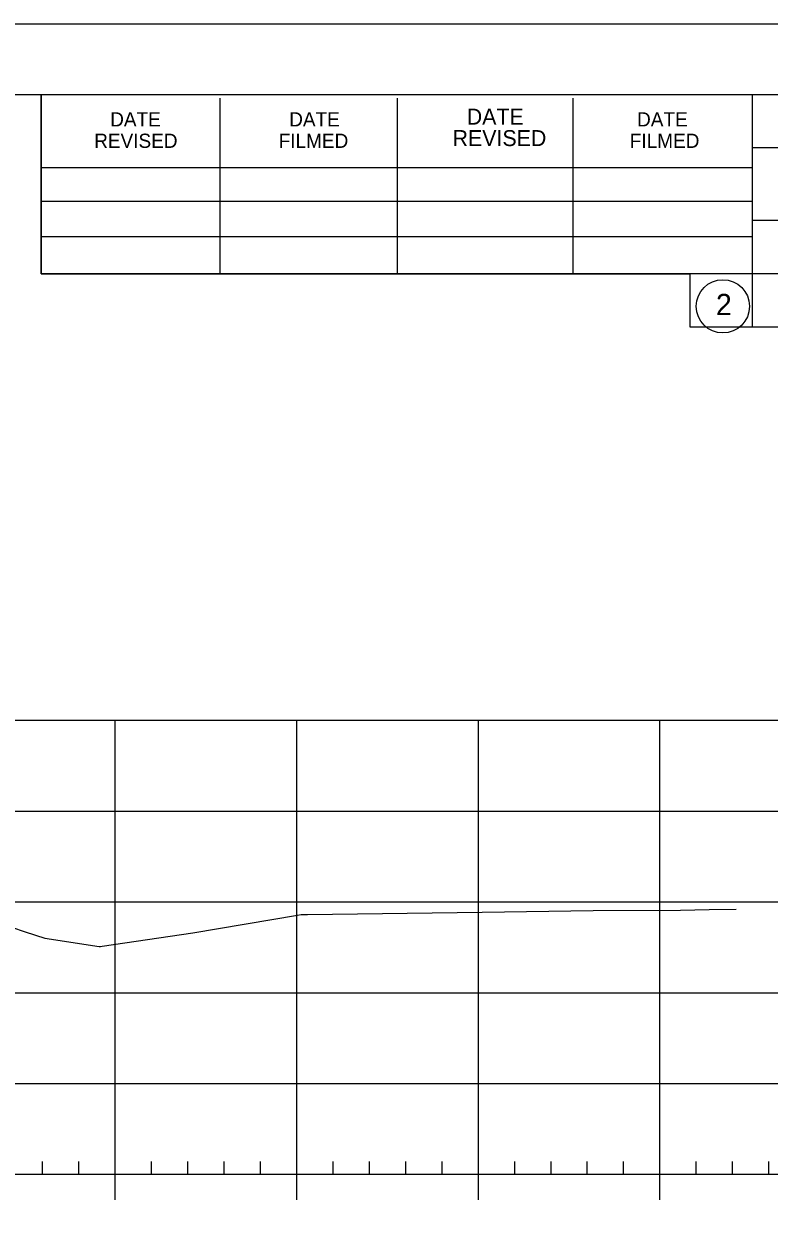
# Model space of a CAD drawing. Extents: x 1359801 to 1362404, y 372415 to 374228.
# Drawn here: x 1360662.5 to 1360703.5, y 373522.5 to 373588 of the extents above; entities that cross this region are included whole.
import ezdxf

# ---------------------------------------------------------------- set-up
doc = ezdxf.new("R2010")
doc.units = 0
for name, color, linetype in [('S_DRG_PT_SYM', 7, 'Continuous'), ('S_MAILBOX', 7, 'Continuous'), ('S_SHOULDER', 7, 'Continuous'), ('S_UTL_PT_SYM', 7, 'Continuous'), ('S_WATER_UTILITIES', 7, 'Continuous')]:
    doc.layers.add(name, color=color, linetype=linetype)

msp = doc.modelspace()

# ---------------------------------------------------------------- linework, layer by layer
at = {"layer": 'S_DRG_PT_SYM'}
msp.add_lwpolyline([(1360659.539, 373538.969), (1360662.568, 373537.949), (1360663.652, 373537.6), (1360666.643, 373537.149), (1360666.718, 373537.135), (1360666.808, 373537.152), (1360671.8, 373537.893), (1360677.561, 373538.868), (1360677.768, 373538.904), (1360678.109, 373538.908), (1360687.734, 373539.03), (1360693.856, 373539.118), (1360698.669, 373539.136), (1360700.235, 373539.175), (1360701.727, 373539.194)], dxfattribs=at)
at = {"layer": 'S_MAILBOX'}
for p, q in [((1360442.53, 373549.598), (1360732.53, 373549.598)), ((1360667.53, 373524.598), (1360667.53, 373549.598)), ((1360677.53, 373524.598), (1360677.53, 373549.598)), ((1360687.53, 373524.598), (1360687.53, 373549.598)), ((1360697.53, 373524.598), (1360697.53, 373549.598)), ((1360442.53, 373544.598), (1360732.53, 373544.598)), ((1360442.53, 373539.598), (1360732.53, 373539.598)), ((1360442.53, 373534.598), (1360732.53, 373534.598)), ((1360442.53, 373529.598), (1360732.53, 373529.598)), ((1360442.53, 373524.598), (1360732.53, 373524.598))]:
    msp.add_line(p, q, dxfattribs=at)
at = {"layer": 'S_SHOULDER'}
msp.add_line((1360417.129, 373587.952), (1360750.463, 373587.952), dxfattribs=at)
for points in [[(1360417.123, 373587.952), (1360750.463, 373587.952), (1360750.463, 373374.615), (1360417.123, 373374.615)], [(1360663.45, 373584.058), (1360663.45, 373574.178), (1360699.182, 373574.178), (1360699.182, 373571.258), (1360722.382, 373571.258), (1360722.382, 373546.925), (1360745.71, 373546.925), (1360745.71, 373378.598), (1360429.53, 373378.598), (1360429.53, 373584.058)]]:
    msp.add_lwpolyline(points, close=True, dxfattribs=at)
at = {"layer": 'S_UTL_PT_SYM'}
for p, q in [((1360429.53, 373584.058), (1360745.71, 373584.058)), ((1360663.45, 373574.178), (1360663.45, 373584.058)), ((1360673.31, 373574.178), (1360673.31, 373583.858)), ((1360683.07, 373574.178), (1360683.07, 373583.858)), ((1360692.75, 373574.178), (1360692.75, 373583.858)), ((1360702.61, 373584.058), (1360702.61, 373571.258)), ((1360745.71, 373581.118), (1360702.61, 373581.118)), ((1360663.45, 373580.038), (1360702.61, 373580.038)), ((1360663.45, 373578.178), (1360702.61, 373578.178)), ((1360745.71, 373577.118), (1360702.61, 373577.118)), ((1360663.45, 373574.178), (1360663.45, 373576.238)), ((1360663.45, 373576.238), (1360702.61, 373576.238)), ((1360745.71, 373574.178), (1360663.45, 373574.178)), ((1360702.61, 373571.258), (1360745.71, 373571.258))]:
    msp.add_line(p, q, dxfattribs=at)
msp.add_circle((1360700.997, 373572.393), 1.467, dxfattribs=at)
at = {"layer": 'S_WATER_UTILITIES'}
for p, q in [((1360663.53, 373524.598), (1360663.53, 373525.298)), ((1360665.53, 373524.598), (1360665.53, 373525.298)), ((1360669.53, 373524.598), (1360669.53, 373525.298)), ((1360671.53, 373524.598), (1360671.53, 373525.298)), ((1360673.53, 373524.598), (1360673.53, 373525.298)), ((1360675.53, 373524.598), (1360675.53, 373525.298)), ((1360679.53, 373524.598), (1360679.53, 373525.298)), ((1360681.53, 373524.598), (1360681.53, 373525.298)), ((1360683.53, 373524.598), (1360683.53, 373525.298)), ((1360685.53, 373524.598), (1360685.53, 373525.298)), ((1360689.53, 373524.598), (1360689.53, 373525.298)), ((1360691.53, 373524.598), (1360691.53, 373525.298)), ((1360693.53, 373524.598), (1360693.53, 373525.298)), ((1360695.53, 373524.598), (1360695.53, 373525.298)), ((1360699.53, 373524.598), (1360699.53, 373525.298)), ((1360701.53, 373524.598), (1360701.53, 373525.298)), ((1360703.53, 373524.598), (1360703.53, 373525.298)), ((1360442.53, 373524.598), (1360732.53, 373524.598)), ((1360667.53, 373523.198), (1360667.53, 373524.598)), ((1360677.53, 373523.198), (1360677.53, 373524.598)), ((1360687.53, 373523.198), (1360687.53, 373524.598)), ((1360697.53, 373523.198), (1360697.53, 373524.598))]:
    msp.add_line(p, q, dxfattribs=at)

# ---------------------------------------------------------------- texts
at = {"layer": 'S_UTL_PT_SYM'}
for s, height, p in [('DATE', 0.8792, (1360686.89, 373582.398)), ('DATE', 0.7819, (1360667.25, 373582.298)), ('DATE', 0.7819, (1360677.11, 373582.298)), ('DATE', 0.7819, (1360696.27, 373582.298)), ('REVISED', 0.7819, (1360666.37, 373581.118)), ('FILMED', 0.7819, (1360676.53, 373581.118)), ('REVISED', 0.8792, (1360686.11, 373581.218)), ('FILMED', 0.7819, (1360695.87, 373581.118)), ('2', 1.172, (1360700.614, 373571.907))]:
    msp.add_text(s, height=height, rotation=360, dxfattribs=at).set_placement(p)

doc.saveas('drawing.dxf')
